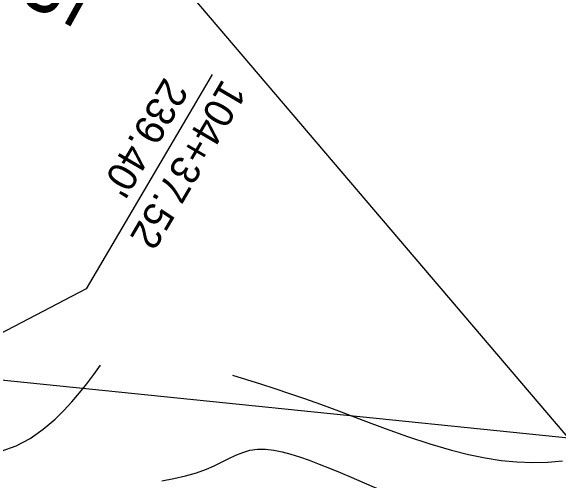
# Model space of a CAD drawing. Extents: x 1729869 to 1735532, y 648588 to 653771.
# Drawn here: x 1730325.8 to 1730419.9, y 653126.7 to 653207.4 of the extents above; entities that cross this region are included whole.
import ezdxf

# ---------------------------------------------------------------- set-up
doc = ezdxf.new("R2010")
doc.units = 0
for name, color, linetype in [('SURVEY - CENTERLINE - Preliminary Text', 7, 'Continuous'), ('SURVEY - CONTOURS - Intermediate with optional Text', 7, 'Continuous'), ('SURVEY - DRAINAGE - Area Shapes Text', 7, 'Continuous'), ('SURVEY - PROPERTY - ROW Lines', 7, 'Continuous'), ('SURVEY - PROPERTY - Station and Offset Flags', 7, 'Continuous')]:
    doc.layers.add(name, color=color, linetype=linetype)

msp = doc.modelspace()

# ---------------------------------------------------------------- linework, layer by layer
at = {"layer": 'SURVEY - CONTOURS - Intermediate with optional Text'}
for points in [[(1730324.149, 653131.681), (1730326.724, 653132.583), (1730329.136, 653133.867), (1730331.37, 653135.428), (1730333.41, 653137.163), (1730334.924, 653138.64), (1730336.323, 653140.156), (1730337.63, 653141.704), (1730338.869, 653143.274), (1730340.061, 653144.86), (1730341.231, 653146.454)], [(1730363.933, 653144.759), (1730366.331, 653144.007), (1730368.749, 653143.24), (1730371.207, 653142.446), (1730373.726, 653141.609), (1730376.326, 653140.716), (1730379.027, 653139.752), (1730382.619, 653138.419), (1730386.351, 653137.01), (1730390.168, 653135.586), (1730394.013, 653134.208), (1730397.832, 653132.937), (1730401.568, 653131.832), (1730404.492, 653131.099), (1730407.336, 653130.519), (1730410.112, 653130.093), (1730412.829, 653129.826), (1730415.498, 653129.722), (1730418.129, 653129.783), (1730420.649, 653129.998)], [(1730351.775, 653126.579), (1730353.845, 653126.974), (1730355.825, 653127.413), (1730357.705, 653127.929), (1730359.474, 653128.556), (1730360.792, 653129.142), (1730362.053, 653129.772), (1730363.276, 653130.4), (1730364.482, 653130.981), (1730365.69, 653131.468), (1730366.919, 653131.816), (1730368.239, 653131.993), (1730369.602, 653131.993), (1730371.006, 653131.838), (1730372.449, 653131.552), (1730373.931, 653131.159), (1730375.449, 653130.681), (1730377.111, 653130.1), (1730378.822, 653129.454), (1730380.59, 653128.748), (1730382.423, 653127.987), (1730384.331, 653127.175), (1730389.198, 653125.077)]]:
    msp.add_lwpolyline(points, dxfattribs=at)
at = {"layer": 'SURVEY - DRAINAGE - Area Shapes Text'}
msp.add_line((1730496.347, 653046.279), (1730237.79, 653349.864), dxfattribs=at)
at = {"layer": 'SURVEY - PROPERTY - ROW Lines'}
msp.add_line((1730311.307, 653145.255), (1730479.399, 653128.046), dxfattribs=at)
at = {"layer": 'SURVEY - PROPERTY - Station and Offset Flags'}
msp.add_line((1730360.399, 653196.437), (1730338.766, 653159.575), dxfattribs=at)
msp.add_lwpolyline([(1730338.766, 653159.575), (1730311.307, 653145.255)], dxfattribs=at)

# ---------------------------------------------------------------- texts
at = {"layer": 'SURVEY - CENTERLINE - Preliminary Text'}
msp.add_text('105', height=10, rotation=241.15648, dxfattribs=at).set_placement((1730337.543, 653228.136))
at = {"layer": 'SURVEY - PROPERTY - Station and Offset Flags'}
for s, p in [("239.40'", (1730352.258, 653196.149)), ('104+37.52', (1730362.235, 653195.86))]:
    msp.add_text(s, height=5, rotation=239.59256, dxfattribs=at).set_placement(p)

doc.saveas('drawing.dxf')
